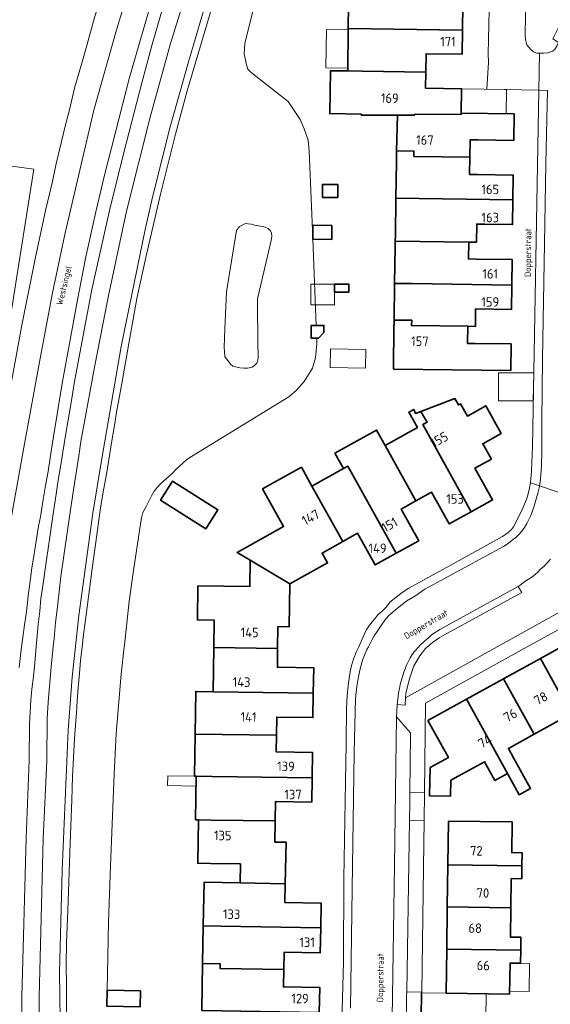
# Model space of a CAD drawing. Header units: metres. Extents: x 149984 to 156489, y 469398 to 478068.
# Tile 437 of 656: x 153673 to 153749, y 472949 to 473089. Entities that reach past the tile are written whole.
import ezdxf
from ezdxf.enums import TextEntityAlignment as Align

# ---------------------------------------------------------------- set-up
doc = ezdxf.new("R2010")
doc.units = ezdxf.units.M
doc.header["$LTSCALE"] = 0.75
for name, color, linetype, lineweight in [('B-WE-GR-BEPLANTING_CULTUUR_BOSPLANTSOEN-GV', 252, 'Continuous', 18), ('B-WE-GR-BEPLANTING_CULTUUR_HEESTERS-GV', 252, 'Continuous', 18), ('B-WE-OG-BEBOUWING-GV', 6, 'Continuous', 35), ('B-WE-OG-BEBOUWING-T18', 1, 'Continuous', 18), ('B-WE-OG-BEBOUWING_LUIFEL-GV', 6, 'Continuous', 18), ('B-WE-OG-BEBOUWING_OVERBOUWING-GV', 6, 'Continuous', 18), ('B-WE-OG-TERREIN_BEGROEID-GV', 252, 'Continuous', 18), ('B-WE-OG-TERREIN_ERF-GV', 252, 'Continuous', 18), ('B-WE-OG-TERREIN_OEVER-GV', 252, 'Continuous', 18), ('B-WE-OG-TOPOGRAFIE-T18', 7, 'Continuous', 18), ('B-WE-OG-WATER_MEER-GV', 252, 'Continuous', 18), ('B-WE-VH-GESLOTENVERHARDING_ASFALT-GV', 252, 'Continuous', 18), ('B-WE-VH-OPENVERHARDING_BETONSTRAATSTEEN-GV', 252, 'Continuous', 18), ('B-WE-VH-OPENVERHARDING_STRAATBAKSTEEN-GV', 252, 'Continuous', 18), ('B-WE-VH-OPENVERHARDING_TEGEL-GV', 252, 'Continuous', 18)]:
    doc.layers.add(name, color=color, linetype=linetype, lineweight=lineweight)
doc.styles.add('NLCS-ISO-M500-T18', font='NLCS-ISO.ttf', dxfattribs={"height": 0.9})
doc.styles.add('NLCS-ISO-M750-T18', font='NLCS-ISO.ttf', dxfattribs={"height": 1.35})

msp = doc.modelspace()

# ---------------------------------------------------------------- linework, layer by layer
at = {"layer": 'B-WE-GR-BEPLANTING_CULTUUR_BOSPLANTSOEN-GV', "flags": 128}
msp.add_lwpolyline([(153702.33, 473045.16), (153702.23, 473042.58), (153702.33, 473041.24), (153703.1, 473040.17), (153703.45, 473039.89), (153704.43, 473039.64), (153705, 473039.57), (153705.54, 473039.57), (153706.21, 473039.74), (153706.56, 473040), (153706.87, 473040.3), (153706.98, 473040.74), (153707.04, 473041.1), (153707.07, 473041.84), (153707, 473042.59), (153706.94, 473049.43), (153708.87, 473057.72), (153709.01, 473058.37), (153708.94, 473058.83), (153708.74, 473059.14), (153708.45, 473059.43), (153708.03, 473059.62), (153707.65, 473059.71), (153706.54, 473059.93), (153706.08, 473060.06), (153705.62, 473060.12), (153705.26, 473060.13), (153704.4, 473059.73), (153703.99, 473059.17), (153702.57, 473050.46)], close=True, dxfattribs=at)
at = {"layer": 'B-WE-GR-BEPLANTING_CULTUUR_HEESTERS-GV', "flags": 128}
msp.add_lwpolyline([(153745.09, 473096.18), (153744.98, 473086.78), (153745.04, 473086.12), (153745.2, 473085.56), (153745.74, 473084.89), (153746.14, 473084.56), (153746.61, 473084.37), (153747.017, 473084.347), (153747.62, 473084.35), (153748.2, 473084.39), (153748.87, 473084.65), (153749.21, 473084.98), (153749.48, 473085.46), (153749.698, 473085.894), (153748.865, 473086.382), (153749.638, 473087.92), (153750.468, 473089.25)], dxfattribs=at)
at = {"layer": 'B-WE-OG-BEBOUWING-GV', "flags": 128}
for points in [[(153731.023, 473093.656), (153721.975, 473093.78), (153721.986, 473094.506), (153719.941, 473094.536), (153719.845, 473087.886), (153736.047, 473087.649), (153736.1, 473091.292), (153730.992, 473091.367)], [(153721.799, 473081.802), (153730.849, 473081.669), (153730.887, 473084.268), (153735.996, 473084.193), (153736.047, 473087.649), (153719.845, 473087.886), (153719.756, 473081.832)], [(153730.849, 473081.669), (153721.799, 473081.802), (153719.756, 473081.832), (153717.299, 473081.868), (153717.209, 473075.775), (153721.709, 473075.709), (153721.707, 473075.538), (153726.809, 473075.551), (153729.24, 473075.557), (153729.24, 473075.657), (153735.871, 473075.684), (153735.873, 473075.844), (153735.923, 473079.303), (153730.815, 473079.378)], [(153735.873, 473075.844), (153735.871, 473075.684), (153729.24, 473075.657), (153729.24, 473075.557), (153726.809, 473075.551), (153726.69, 473070.471), (153729.17, 473070.438), (153729.16, 473069.673), (153737.102, 473069.565), (153737.136, 473072.035), (153738.236, 473072.02), (153743.344, 473071.951), (153743.396, 473075.74)], [(153729.17, 473070.438), (153726.69, 473070.471), (153726.669, 473068.871), (153726.599, 473063.738), (153743.229, 473063.515), (153743.277, 473067.041), (153738.169, 473067.111), (153737.069, 473067.126), (153737.102, 473069.565), (153729.16, 473069.673)], [(153716.175, 473063.847), (153718.35, 473063.847), (153718.35, 473065.703), (153716.175, 473065.703)], [(153726.599, 473063.738), (153726.527, 473058.391), (153726.517, 473057.662), (153736.939, 473057.52), (153738.039, 473057.505), (153738.073, 473060.061), (153739.243, 473060.045), (153743.182, 473059.991), (153743.229, 473063.515)], [(153714.797, 473058.048), (153714.795, 473057.904), (153714.803, 473057.904), (153717.503, 473057.867), (153717.53, 473059.863), (153714.822, 473059.9)], [(153726.517, 473057.662), (153726.506, 473056.841), (153726.426, 473051.633), (153728.915, 473051.6), (153743.065, 473051.408), (153743.114, 473055.022), (153738.006, 473055.091), (153736.906, 473055.106), (153736.939, 473057.52)], [(153717.892, 473051.544), (153717.892, 473050.371), (153719.92, 473050.371), (153719.92, 473051.544)], [(153726.356, 473046.434), (153728.845, 473046.4), (153728.835, 473045.645), (153736.795, 473045.536), (153737.895, 473045.521), (153737.913, 473048.004), (153743.018, 473047.934), (153743.065, 473051.408), (153728.915, 473051.6), (153726.426, 473051.633)], [(153715.295, 473045.654), (153714.584, 473045.654), (153714.584, 473043.863), (153715.367, 473043.863), (153715.593, 473043.863), (153716.393, 473044.663), (153716.393, 473045.654)], [(153728.845, 473046.4), (153726.356, 473046.434), (153726.346, 473045.674), (153726.295, 473045.674), (153726.263, 473039.464), (153742.901, 473039.254), (153742.952, 473043.034), (153737.862, 473043.103), (153736.762, 473043.118), (153736.795, 473045.536), (153728.835, 473045.645)], [(153735.773, 473034.532), (153735.484, 473034.372), (153734.99, 473035.264), (153730.164, 473033.448), (153730.529, 473032.79), (153731.023, 473031.898), (153730.427, 473031.567), (153737.293, 473019.185), (153740.343, 473020.876), (153737.822, 473025.377), (153740.162, 473026.662), (153738.944, 473028.845), (153741.564, 473030.307), (153739.368, 473034.245), (153736.748, 473032.784)], [(153731.023, 473031.898), (153730.529, 473032.79), (153730.164, 473033.448), (153729.397, 473033.164), (153729.129, 473033.717), (153728.451, 473033.341), (153729.668, 473031.146), (153725.065, 473028.594), (153729.432, 473020.714), (153731.671, 473021.955), (153734.17, 473017.453), (153737.293, 473019.185), (153730.427, 473031.567)], [(153719.778, 473025.663), (153726.645, 473013.28), (153729.849, 473015.057), (153727.352, 473019.561), (153729.432, 473020.714), (153725.065, 473028.594), (153723.85, 473030.787), (153719.303, 473028.269), (153717.947, 473027.518), (153719.164, 473025.323)], [(153711.541, 473008.94), (153716.894, 473011.908), (153716.119, 473013.307), (153719.09, 473014.975), (153714.677, 473022.835), (153713.198, 473025.502), (153707.681, 473022.443), (153710.663, 473017.065), (153704.046, 473013.397), (153705.916, 473012.285)], [(153726.645, 473013.28), (153719.778, 473025.663), (153719.164, 473025.323), (153714.677, 473022.835), (153719.09, 473014.975), (153721.159, 473016.137), (153723.658, 473011.624)], [(153693.172, 473020.846), (153699.628, 473016.764), (153701.321, 473019.441), (153694.866, 473023.524)], [(153705.916, 473012.285), (153705.868, 473008.543), (153698.503, 473008.653), (153698.43, 473003.799), (153700.822, 473003.763), (153700.764, 472999.87), (153709.808, 472999.743), (153709.852, 473002.853), (153711.451, 473002.831), (153711.541, 473008.94)], [(153752.202, 472989.155), (153753.813, 472990.047), (153753.086, 472991.359), (153756.717, 472993.37), (153752.356, 473001.241), (153750.115, 473000), (153747.116, 472998.338)], [(153714.878, 472993.395), (153714.929, 472997), (153709.771, 472997.073), (153709.808, 472999.743), (153700.764, 472999.87), (153700.671, 472993.598)], [(153746.227, 472987.561), (153749.849, 472989.567), (153750.576, 472988.254), (153752.202, 472989.155), (153747.116, 472998.338), (153741.867, 472995.431)], [(153736.619, 472992.524), (153741.704, 472983.34), (153742.455, 472981.984), (153744.123, 472978.971), (153745.718, 472979.854), (153743.299, 472984.223), (153742.572, 472985.536), (153746.227, 472987.561), (153741.867, 472995.431)], [(153709.643, 472987.423), (153709.68, 472989.995), (153714.828, 472989.921), (153714.878, 472993.395), (153700.671, 472993.598), (153698.173, 472993.636), (153698.083, 472987.592)], [(153741.704, 472983.34), (153736.619, 472992.524), (153731.161, 472989.5), (153734.066, 472984.253), (153731.471, 472982.815), (153731.358, 472978.827), (153734.336, 472978.742), (153734.401, 472981.011), (153735.52, 472981.631), (153739.18, 472983.657), (153740.657, 472980.989), (153742.455, 472981.984)], [(153698.083, 472987.592), (153697.994, 472981.606), (153698.244, 472981.602), (153700.493, 472981.569), (153714.702, 472981.358), (153714.756, 472984.97), (153709.608, 472985.046), (153709.643, 472987.423)], [(153700.493, 472981.569), (153698.244, 472981.602), (153698.131, 472975.411), (153698.581, 472975.403), (153700.381, 472975.37), (153709.459, 472975.236), (153709.5, 472977.988), (153714.651, 472977.911), (153714.702, 472981.358)], [(153709.459, 472975.236), (153700.381, 472975.37), (153698.581, 472975.403), (153698.469, 472969.224), (153700.269, 472969.195), (153704.518, 472969.126), (153704.474, 472966.437), (153710.89, 472966.302), (153711.014, 472972.205), (153709.415, 472972.228)], [(153744.504, 472968.866), (153744.531, 472970.713), (153743.042, 472970.734), (153743.095, 472975.096), (153734.086, 472975.228), (153733.994, 472969.019)], [(153733.905, 472963.02), (153742.929, 472962.891), (153742.988, 472967.035), (153744.477, 472967.014), (153744.504, 472968.866), (153733.994, 472969.019)], [(153715.926, 472960.04), (153715.983, 472963.557), (153710.834, 472963.642), (153710.89, 472966.302), (153704.474, 472966.437), (153699.356, 472966.521), (153699.253, 472960.311), (153701.763, 472960.269)], [(153742.929, 472962.891), (153733.905, 472963.02), (153733.816, 472957.021), (153744.332, 472956.87), (153744.358, 472958.715), (153742.869, 472958.736)], [(153701.664, 472954.257), (153710.679, 472954.109), (153710.72, 472956.582), (153715.869, 472956.498), (153715.926, 472960.04), (153701.763, 472960.269), (153699.253, 472960.311), (153699.164, 472954.962), (153701.674, 472954.92)], [(153744.332, 472956.87), (153733.816, 472957.021), (153733.723, 472950.772), (153742.752, 472950.639), (153742.816, 472955.037), (153744.305, 472955.016)], [(153710.679, 472954.109), (153701.664, 472954.257), (153701.674, 472954.92), (153699.164, 472954.962), (153699.054, 472948.31), (153715.73, 472948.034), (153715.787, 472951.568), (153710.639, 472951.652)], [(153685.605, 472951.175), (153685.559, 472948.899), (153690.288, 472948.804), (153690.334, 472951.08)]]:
    msp.add_lwpolyline(points, close=True, dxfattribs=at)
at = {"layer": 'B-WE-OG-BEBOUWING_LUIFEL-GV', "flags": 128}
for points in [[(153719.762, 473082.221), (153719.842, 473087.654), (153716.738, 473087.699), (153716.658, 473082.267)], [(153735.923, 473079.303), (153735.873, 473075.844), (153742.271, 473075.756), (153742.319, 473079.215)], [(153717.892, 473051.544), (153714.528, 473051.544), (153714.528, 473048.584), (153717.892, 473048.584)], [(153698.218, 472980.2), (153698.244, 472981.602), (153697.994, 472981.606), (153694.207, 472981.667), (153694.185, 472980.265)], [(153744.305, 472955.016), (153742.816, 472955.037), (153742.758, 472951.045), (153745.511, 472951.005), (153745.569, 472954.998)], [(153733.723, 472950.772), (153730.202, 472950.821), (153730.153, 472947.327), (153730.912, 472947.316), (153733.901, 472947.274), (153739.354, 472947.194), (153739.405, 472950.688)]]:
    msp.add_lwpolyline(points, close=True, dxfattribs=at)
at = {"layer": 'B-WE-OG-BEBOUWING_OVERBOUWING-GV', "flags": 128}
for points in [[(153717.277, 473039.67), (153722.301, 473039.592), (153722.342, 473042.246), (153717.318, 473042.324)], [(153741.175, 473038.913), (153741.175, 473034.956), (153746.101, 473034.956), (153746.174, 473038.913)]]:
    msp.add_lwpolyline(points, close=True, dxfattribs=at)
at = {"layer": 'B-WE-OG-TERREIN_BEGROEID-GV', "flags": 128}
for points in [[(153698.17, 473097.21), (153694.59, 473085.75), (153691.73, 473075.28), (153688.35, 473061.89), (153685.75, 473049.67), (153683.84, 473039.97), (153681.89, 473029.16), (153681.56, 473027.14), (153680.84, 473022.32), (153680.34, 473019.12), (153679.04, 473009.97), (153678.77, 473007.78), (153678.51, 473005.27), (153678.29, 473003.42), (153678.08, 473001.15), (153677.95, 473000), (153677.84, 472999.1), (153677.65, 472997.13), (153677.25, 472992.13), (153677.08, 472989.78), (153677.024, 472983.782), (153676.534, 472972.7), (153675.973, 472950.212), (153675.996, 472928.01)], [(153685.464, 472874.027), (153686.808, 472873.867), (153686.814, 472875.823), (153686.412, 472883.145), (153685.198, 472885.855), (153684.712, 472889.397), (153682.129, 472910.784), (153679.504, 472933.936), (153678.981, 472943.638), (153678.815, 472953.69), (153679.222, 472968.254), (153680.066, 472988.153), (153680.622, 472995.659), (153681.602, 473004.444), (153683.569, 473019), (153684.816, 473026.466), (153687.588, 473042.686), (153690.987, 473059.279), (153692.05, 473063.908), (153694.56, 473073.891), (153697.156, 473083.146), (153699.777, 473092.049)], [(153691.64, 473090.7), (153688.78, 473080.9), (153685.21, 473067.02), (153683.99, 473061.81), (153682.57, 473055.39), (153681.41, 473049.32), (153680.25, 473043.08), (153679.28, 473037.7), (153678.64, 473033.97), (153678.37, 473032.14), (153678.08, 473030.49), (153677.5, 473026.86), (153677.23, 473024.92), (153676.85, 473022.89), (153676.51, 473020.9), (153676.13, 473018.45), (153675.87, 473017.12), (153675.4, 473014.09), (153675.13, 473012.58), (153674.93, 473011.22), (153674.6, 473008.62), (153674.4, 473007.29), (153674.3, 473006.25), (153674.09, 473004.64), (153673.85, 473003.13), (153673.63, 473001.31), (153673.45, 473000), (153673.26, 472998.32), (153673.1, 472997.07)], [(153673.493, 472928.004), (153673.467, 472950.255), (153674.124, 472972.799), (153674.514, 472983.875), (153674.57, 472989.05), (153674.76, 472992.39), (153674.9, 472993.95), (153675.08, 472995.38), (153675.27, 472997.21), (153675.52, 473000), (153675.81, 473003.14), (153676.04, 473005.04), (153676.21, 473006.86), (153676.44, 473008.34), (153676.99, 473012.33), (153677.48, 473015.58), (153677.74, 473017.6), (153678.37, 473021.66), (153678.66, 473023.65), (153678.98, 473025.56), (153679.68, 473030), (153680.05, 473032.24), (153680.39, 473034.12), (153680.71, 473036.17), (153680.97, 473037.7), (153683.42, 473050.76), (153685.92, 473061.99), (153688, 473070.44), (153690.46, 473079.96), (153691.96, 473085.44), (153693.54, 473091.01)], [(153669.97, 473026.77), (153673.44, 473045.48), (153675.37, 473055.14), (153676.83, 473061.99), (153677.84, 473066.1), (153678.32, 473068.46), (153679.62, 473073.98), (153680.27, 473076.32), (153681.01, 473079.57), (153681.99, 473082.92), (153682.71, 473085.45), (153683.82, 473089.45)], [(153748.56, 473012.46), (153748.19, 473012.02), (153747.67, 473011.44), (153747.14, 473011), (153746.75, 473010.58), (153746.37, 473010.26), (153745.97, 473009.95), (153744.93, 473009.26), (153744.24, 473008.75), (153743.946, 473008.568), (153744.486, 473007.697), (153733.431, 473001.637), (153732.765, 473001.276), (153731.82, 473000.609), (153730.793, 472999.747), (153730.015, 472998.719), (153729.154, 472997.301), (153728.515, 472995.438), (153728.018, 472993.392), (153727.975, 472992.752), (153740.999, 472999.999), (153741.001, 473000), (153756.64, 473008.7)]]:
    msp.add_lwpolyline(points, dxfattribs=at)
for points in [[(153664.738, 473069.307), (153675.215, 473067.884), (153671.475, 473044.23), (153661.034, 473045.881)], [(153664.738, 473069.307), (153661.034, 473045.881), (153671.475, 473044.23), (153675.215, 473067.884)]]:
    msp.add_lwpolyline(points, close=True, dxfattribs=at)
at = {"layer": 'B-WE-OG-TERREIN_ERF-GV', "flags": 128}
for points in [[(153736.1, 473091.292), (153736.047, 473087.649), (153735.996, 473084.193), (153730.887, 473084.268), (153730.849, 473081.669), (153730.815, 473079.378), (153735.923, 473079.303), (153735.873, 473075.844), (153743.396, 473075.74), (153743.344, 473071.951), (153738.236, 473072.02), (153737.136, 473072.035), (153737.102, 473069.565), (153737.069, 473067.126), (153738.169, 473067.111), (153743.277, 473067.041), (153743.229, 473063.515), (153743.182, 473059.991), (153739.243, 473060.045), (153738.073, 473060.061), (153738.039, 473057.505), (153736.939, 473057.52), (153736.906, 473055.106), (153738.006, 473055.091), (153743.114, 473055.022), (153743.065, 473051.408), (153743.018, 473047.934), (153737.913, 473048.004), (153737.895, 473045.521), (153736.795, 473045.536), (153736.762, 473043.118), (153737.862, 473043.103), (153742.952, 473043.034), (153742.901, 473039.254), (153726.263, 473039.464), (153726.295, 473045.674), (153726.346, 473045.674), (153726.356, 473046.434), (153726.426, 473051.633), (153726.506, 473056.841), (153726.517, 473057.662), (153726.527, 473058.391), (153726.599, 473063.738), (153726.669, 473068.871), (153726.69, 473070.471), (153726.809, 473075.551), (153721.707, 473075.538), (153721.709, 473075.709), (153717.209, 473075.775), (153717.299, 473081.868), (153719.756, 473081.832), (153719.845, 473087.886), (153719.941, 473094.536)], [(153718.84, 472943.1), (153719.17, 472955.28), (153719.19, 472967.04), (153719.56, 472986.27), (153719.57, 472991.22), (153719.68, 472993.08), (153719.8, 472993.99), (153719.85, 472994.86), (153720.12, 472996.43), (153720.32, 472997.31), (153720.61, 472998.37), (153720.98, 472999.23), (153721.34, 473000), (153721.94, 473001.39), (153722.43, 473002.43), (153723.01, 473003.25), (153723.55, 473003.9), (153724.08, 473004.57), (153724.66, 473005.07), (153725.24, 473005.61), (153725.76, 473006.32), (153727.48, 473007.72), (153728.44, 473008.3), (153734.72, 473011.79), (153741.76, 473015.65), (153742.54, 473016.21), (153743, 473016.64), (153743.31, 473017.02), (153744.47, 473019.34), (153745.14, 473020.93), (153745.4, 473021.72), (153745.56, 473022.54), (153745.73, 473023.28), (153745.85, 473024.98), (153745.98, 473028.42), (153746.919, 473079.079), (153739.53, 473079.23), (153739.74, 473083.08), (153739.72, 473084.25), (153739.89, 473092.63)], [(153706.57, 473091.4), (153705.14, 473085.76), (153705.08, 473084.2), (153705.23, 473083.4), (153705.35, 473082.87), (153705.59, 473082.1), (153706.06, 473081.59), (153711.31, 473077.48), (153713.03, 473074.93), (153713.56, 473073.59), (153714.14, 473071.99), (153714.3, 473070.41), (153714.797, 473058.048), (153714.822, 473059.9), (153717.53, 473059.863), (153717.503, 473057.867), (153714.803, 473057.904), (153715.295, 473045.654), (153716.393, 473045.654), (153716.393, 473044.663), (153715.593, 473043.863), (153715.367, 473043.863), (153715.4, 473043.05), (153715.21, 473041.07), (153714.76, 473039.57), (153713.6, 473037.71), (153712.49, 473036.48), (153711.409, 473035.499), (153697.34, 473026.87), (153696.87, 473026.55), (153695.36, 473025.18), (153694.88, 473024.67), (153693.14, 473023.11), (153692.75, 473022.67), (153692.3, 473022.11), (153691.88, 473021.46), (153691.09, 473019.85), (153690.85, 473019.43), (153690.69, 473019.06), (153690.49, 473018.33), (153690.19, 473016.54), (153689.29, 473010.5), (153688.73, 473006.48), (153688.046, 473000.241), (153688.019, 473000), (153687.58, 472996.1), (153686.9, 472987.66), (153686.62, 472981.91), (153686.1, 472968.87), (153685.8, 472960.86), (153685.605, 472951.175), (153690.334, 472951.08), (153690.288, 472948.804)], [(153699.054, 472948.31), (153699.164, 472954.962), (153699.253, 472960.311), (153699.356, 472966.521), (153704.474, 472966.437), (153704.518, 472969.126), (153700.269, 472969.195), (153698.469, 472969.224), (153698.581, 472975.403), (153698.131, 472975.411), (153698.244, 472981.602), (153697.994, 472981.606), (153698.083, 472987.592), (153698.173, 472993.636), (153700.671, 472993.598), (153700.764, 472999.87), (153700.822, 473003.763), (153698.43, 473003.799), (153698.503, 473008.653), (153705.868, 473008.543), (153705.916, 473012.285), (153704.046, 473013.397), (153710.663, 473017.065), (153707.681, 473022.443), (153713.198, 473025.502), (153714.677, 473022.835), (153719.164, 473025.323), (153717.947, 473027.518), (153719.303, 473028.269), (153723.85, 473030.787), (153725.065, 473028.594), (153729.668, 473031.146), (153728.451, 473033.341), (153729.129, 473033.717), (153729.397, 473033.164), (153730.164, 473033.448), (153734.99, 473035.264), (153735.484, 473034.372), (153735.773, 473034.532), (153736.748, 473032.784), (153739.368, 473034.245), (153741.564, 473030.307), (153738.944, 473028.845), (153740.162, 473026.662), (153737.822, 473025.377), (153740.343, 473020.876), (153737.293, 473019.185), (153734.17, 473017.453), (153731.671, 473021.955), (153729.432, 473020.714), (153727.352, 473019.561), (153729.849, 473015.057), (153726.645, 473013.28), (153723.658, 473011.624), (153721.159, 473016.137), (153719.09, 473014.975), (153716.119, 473013.307), (153716.894, 473011.908), (153711.541, 473008.94), (153711.451, 473002.831), (153709.852, 473002.853), (153709.808, 472999.743), (153709.771, 472997.073), (153714.929, 472997), (153714.878, 472993.395), (153714.828, 472989.921), (153709.68, 472989.995), (153709.643, 472987.423), (153709.608, 472985.046), (153714.756, 472984.97), (153714.702, 472981.358), (153714.651, 472977.911), (153709.5, 472977.988), (153709.459, 472975.236), (153709.415, 472972.228), (153711.014, 472972.205), (153710.89, 472966.302), (153710.834, 472963.642), (153715.983, 472963.557), (153715.926, 472960.04), (153715.869, 472956.498), (153710.72, 472956.582), (153710.679, 472954.109), (153710.639, 472951.652), (153715.787, 472951.568), (153715.73, 472948.034)], [(153756.64, 473006.226), (153745.23, 473000), (153730.79, 472991.99), (153730.648, 472979.255), (153730.605, 472975.32), (153730.53, 472968.62), (153730.279, 472950.908), (153730.23, 472947.42)], [(153749.849, 472989.567), (153746.227, 472987.561), (153742.572, 472985.536), (153743.299, 472984.223), (153745.718, 472979.854), (153744.123, 472978.971), (153742.455, 472981.984), (153740.657, 472980.989), (153739.18, 472983.657), (153735.52, 472981.631), (153734.401, 472981.011), (153734.336, 472978.742), (153731.358, 472978.827), (153731.471, 472982.815), (153734.066, 472984.253), (153731.161, 472989.5), (153736.619, 472992.524), (153741.867, 472995.431), (153747.116, 472998.338), (153750.115, 473000)]]:
    msp.add_lwpolyline(points, dxfattribs=at)
for points in [[(153716.175, 473063.847), (153716.175, 473065.703), (153718.35, 473065.703), (153718.35, 473063.847)], [(153717.892, 473051.544), (153719.92, 473051.544), (153719.92, 473050.371), (153717.892, 473050.371)], [(153693.172, 473020.846), (153694.866, 473023.524), (153701.321, 473019.441), (153699.628, 473016.764)], [(153733.905, 472963.02), (153733.994, 472969.019), (153734.086, 472975.228), (153743.095, 472975.096), (153743.042, 472970.734), (153744.531, 472970.713), (153744.504, 472968.866), (153744.477, 472967.014), (153742.988, 472967.035), (153742.929, 472962.891), (153742.869, 472958.736), (153744.358, 472958.715), (153744.332, 472956.87), (153744.305, 472955.016), (153742.816, 472955.037), (153742.752, 472950.639), (153733.723, 472950.772), (153733.816, 472957.021)]]:
    msp.add_lwpolyline(points, close=True, dxfattribs=at)
at = {"layer": 'B-WE-OG-TERREIN_OEVER-GV', "flags": 128}
for points in [[(153679.85, 472946.29), (153679.84, 472951.69), (153679.8, 472954.89), (153679.85, 472957.95), (153680.03, 472962.46), (153680.35, 472972.1), (153680.58, 472978.17), (153680.68, 472981.56), (153680.9, 472986.06), (153681.03, 472987.61), (153681.24, 472990.58), (153681.33, 472992.32), (153681.48, 472994.19), (153681.68, 472996.19), (153681.82, 472998.04), (153682.065, 472999.969), (153682.068, 473000), (153682.25, 473001.76), (153682.49, 473003.44), (153682.75, 473005.64), (153683.47, 473011.11), (153684.02, 473014.87), (153684.68, 473019.75), (153685.1, 473022.26), (153685.57, 473024.77), (153686.25, 473029.26), (153686.65, 473031.42), (153687, 473033.64), (153687.34, 473035.63), (153687.74, 473037.7), (153688.67, 473043.08), (153689.84, 473049.51), (153691.2, 473055.74), (153693.17, 473064.32), (153695.32, 473072.87), (153696.98, 473079.01), (153702.17, 473096.64)], [(153699.777, 473092.049), (153697.156, 473083.146), (153694.56, 473073.891), (153692.05, 473063.908), (153690.987, 473059.279), (153687.588, 473042.686), (153684.816, 473026.466), (153683.569, 473019), (153681.602, 473004.444), (153680.622, 472995.659), (153680.066, 472988.153), (153679.222, 472968.254), (153678.815, 472953.69), (153678.981, 472943.638)]]:
    msp.add_lwpolyline(points, dxfattribs=at)
at = {"layer": 'B-WE-OG-WATER_MEER-GV', "flags": 128}
for points in [[(153702.17, 473096.64), (153696.98, 473079.01), (153695.32, 473072.87), (153693.17, 473064.32), (153691.2, 473055.74), (153689.84, 473049.51), (153688.67, 473043.08), (153687.74, 473037.7), (153687.34, 473035.63), (153687, 473033.64), (153686.65, 473031.42), (153686.25, 473029.26), (153685.57, 473024.77), (153685.1, 473022.26), (153684.68, 473019.75), (153684.02, 473014.87), (153683.47, 473011.11), (153682.75, 473005.64), (153682.49, 473003.44), (153682.25, 473001.76), (153682.068, 473000), (153682.065, 472999.969), (153681.82, 472998.04), (153681.68, 472996.19), (153681.48, 472994.19), (153681.33, 472992.32), (153681.24, 472990.58), (153681.03, 472987.61), (153680.9, 472986.06), (153680.68, 472981.56), (153680.58, 472978.17), (153680.35, 472972.1), (153680.03, 472962.46), (153679.85, 472957.95), (153679.8, 472954.89), (153679.84, 472951.69), (153679.85, 472946.29)], [(153685.559, 472948.899), (153685.605, 472951.175), (153685.8, 472960.86), (153686.1, 472968.87), (153686.62, 472981.91), (153686.9, 472987.66), (153687.58, 472996.1), (153688.019, 473000), (153688.046, 473000.241), (153688.73, 473006.48), (153689.29, 473010.5), (153690.19, 473016.54), (153690.49, 473018.33), (153690.69, 473019.06), (153690.85, 473019.43), (153691.09, 473019.85), (153691.88, 473021.46), (153692.3, 473022.11), (153692.75, 473022.67), (153693.14, 473023.11), (153694.88, 473024.67), (153695.36, 473025.18), (153696.87, 473026.55), (153697.34, 473026.87), (153711.409, 473035.499), (153712.49, 473036.48), (153713.6, 473037.71), (153714.76, 473039.57), (153715.21, 473041.07), (153715.4, 473043.05), (153715.367, 473043.863), (153714.584, 473043.863), (153714.584, 473045.654), (153715.295, 473045.654), (153714.803, 473057.904), (153714.795, 473057.904), (153714.797, 473058.048), (153714.3, 473070.41), (153714.14, 473071.99), (153713.56, 473073.59), (153713.03, 473074.93), (153711.31, 473077.48), (153706.06, 473081.59), (153705.59, 473082.1), (153705.35, 473082.87), (153705.23, 473083.4), (153705.08, 473084.2), (153705.14, 473085.76), (153706.57, 473091.4)]]:
    msp.add_lwpolyline(points, dxfattribs=at)
msp.add_lwpolyline([(153703.99, 473059.17), (153704.4, 473059.73), (153705.26, 473060.13), (153705.62, 473060.12), (153706.08, 473060.06), (153706.54, 473059.93), (153707.65, 473059.71), (153708.03, 473059.62), (153708.45, 473059.43), (153708.74, 473059.14), (153708.94, 473058.83), (153709.01, 473058.37), (153708.87, 473057.72), (153706.94, 473049.43), (153707, 473042.59), (153707.07, 473041.84), (153707.04, 473041.1), (153706.98, 473040.74), (153706.87, 473040.3), (153706.56, 473040), (153706.21, 473039.74), (153705.54, 473039.57), (153705, 473039.57), (153704.43, 473039.64), (153703.45, 473039.89), (153703.1, 473040.17), (153702.33, 473041.24), (153702.23, 473042.58), (153702.33, 473045.16), (153702.57, 473050.46)], close=True, dxfattribs=at)
at = {"layer": 'B-WE-VH-GESLOTENVERHARDING_ASFALT-GV', "flags": 128}
for points in [[(153691.049, 473101.063), (153687.852, 473101.906), (153687.56, 473100.95), (153686.29, 473097.22), (153683.82, 473089.45), (153682.71, 473085.45), (153681.99, 473082.92), (153681.01, 473079.57), (153680.27, 473076.32), (153679.62, 473073.98), (153678.32, 473068.46), (153677.84, 473066.1), (153676.83, 473061.99), (153675.37, 473055.14), (153673.44, 473045.48), (153669.97, 473026.77), (153665.54, 473000), (153663.057, 472983.706), (153659.861, 472964.186), (153655.53, 472937.175)], [(153662.992, 472960.501), (153665.986, 472981.381), (153667.906, 472993.461), (153672.046, 473018.792), (153673.867, 473028.814), (153676.109, 473040.972), (153677.852, 473050.304), (153679.6, 473058.602), (153683.713, 473076.277), (153686.924, 473087.662), (153688.722, 473093.598), (153691.049, 473101.063)], [(153675.996, 472928.01), (153675.973, 472950.212), (153676.534, 472972.7), (153677.024, 472983.782), (153677.08, 472989.78), (153677.25, 472992.13), (153677.65, 472997.13), (153677.84, 472999.1), (153677.95, 473000), (153678.08, 473001.15), (153678.29, 473003.42), (153678.51, 473005.27), (153678.77, 473007.78), (153679.04, 473009.97), (153680.34, 473019.12), (153680.84, 473022.32), (153681.56, 473027.14), (153681.89, 473029.16), (153683.84, 473039.97), (153685.75, 473049.67), (153688.35, 473061.89), (153691.73, 473075.28), (153694.59, 473085.75), (153698.17, 473097.21)], [(153688.722, 473093.598), (153686.924, 473087.662), (153683.713, 473076.277), (153679.6, 473058.602), (153677.852, 473050.304), (153676.109, 473040.972), (153673.867, 473028.814), (153672.046, 473018.792)], [(153673.1, 472997.07), (153673.26, 472998.32), (153673.45, 473000), (153673.63, 473001.31), (153673.85, 473003.13), (153674.09, 473004.64), (153674.3, 473006.25), (153674.4, 473007.29), (153674.6, 473008.62), (153674.93, 473011.22), (153675.13, 473012.58), (153675.4, 473014.09), (153675.87, 473017.12), (153676.13, 473018.45), (153676.51, 473020.9), (153676.85, 473022.89), (153677.23, 473024.92), (153677.5, 473026.86), (153678.08, 473030.49), (153678.37, 473032.14), (153678.64, 473033.97), (153679.28, 473037.7), (153680.25, 473043.08), (153681.41, 473049.32), (153682.57, 473055.39), (153683.99, 473061.81), (153685.21, 473067.02), (153688.78, 473080.9), (153691.64, 473090.7)], [(153693.54, 473091.01), (153691.96, 473085.44), (153690.46, 473079.96), (153688, 473070.44), (153685.92, 473061.99), (153683.42, 473050.76), (153680.97, 473037.7), (153680.71, 473036.17), (153680.39, 473034.12), (153680.05, 473032.24), (153679.68, 473030), (153678.98, 473025.56), (153678.66, 473023.65), (153678.37, 473021.66), (153677.74, 473017.6), (153677.48, 473015.58), (153676.99, 473012.33), (153676.44, 473008.34), (153676.21, 473006.86), (153676.04, 473005.04), (153675.81, 473003.14), (153675.52, 473000), (153675.27, 472997.21), (153675.08, 472995.38), (153674.9, 472993.95), (153674.76, 472992.39), (153674.57, 472989.05), (153674.514, 472983.875), (153674.124, 472972.799), (153673.467, 472950.255), (153673.493, 472928.004)]]:
    msp.add_lwpolyline(points, dxfattribs=at)
at = {"layer": 'B-WE-VH-OPENVERHARDING_BETONSTRAATSTEEN-GV', "flags": 128}
for points in [[(153748.87, 473084.65), (153748.2, 473084.39), (153747.62, 473084.35), (153747.017, 473084.347), (153746.919, 473079.079), (153748.142, 473079.054), (153747.87, 473068.74), (153747.72, 473057.32), (153747.44, 473040.9), (153747.31, 473032.07), (153747.31, 473027.74), (153747.28, 473025.64), (153747.2, 473024.42), (153747.1, 473023.41), (153747.011, 473022.87), (153755.47, 473019.98)], [(153720.16, 472948.64), (153720.38, 472965.6), (153720.69, 472984.96), (153720.86, 472992.62), (153720.94, 472993.48), (153721.08, 472994.35), (153721.18, 472995.18), (153721.32, 472995.98), (153721.46, 472996.65), (153721.86, 472998.09), (153722.5, 472999.6), (153722.715, 473000), (153723.21, 473000.92), (153723.53, 473001.57), (153723.94, 473002.16), (153724.61, 473003.18), (153725.05, 473003.78), (153725.55, 473004.41), (153726.82, 473005.49), (153727.48, 473006.01), (153728.17, 473006.5), (153729.31, 473007.18), (153730.72, 473008.16), (153741.88, 473014.25), (153742.53, 473014.68), (153743.12, 473015.16), (153743.63, 473015.54), (153744.06, 473015.95), (153744.48, 473016.44), (153744.87, 473016.94), (153745.2, 473017.53), (153745.77, 473018.63), (153746.18, 473019.83), (153746.78, 473021.8), (153746.96, 473022.56), (153747.011, 473022.87), (153745.73, 473023.28), (153745.56, 473022.54), (153745.4, 473021.72), (153745.14, 473020.93), (153744.47, 473019.34), (153743.31, 473017.02), (153743, 473016.64), (153742.54, 473016.21), (153741.76, 473015.65), (153734.72, 473011.79), (153728.44, 473008.3), (153727.48, 473007.72), (153725.76, 473006.32), (153725.24, 473005.61), (153724.66, 473005.07), (153724.08, 473004.57), (153723.55, 473003.9), (153723.01, 473003.25), (153722.43, 473002.43), (153721.94, 473001.39), (153721.34, 473000), (153720.98, 472999.23), (153720.61, 472998.37), (153720.32, 472997.31), (153720.12, 472996.43), (153719.85, 472994.86), (153719.8, 472993.99), (153719.68, 472993.08), (153719.57, 472991.22), (153719.56, 472986.27), (153719.19, 472967.04), (153719.17, 472955.28), (153718.84, 472943.1)], [(153755.47, 473019.98), (153747.011, 473022.87), (153746.96, 473022.56), (153746.78, 473021.8), (153746.18, 473019.83), (153745.77, 473018.63), (153745.2, 473017.53), (153744.87, 473016.94), (153744.48, 473016.44), (153744.06, 473015.95), (153743.63, 473015.54), (153743.12, 473015.16), (153742.53, 473014.68), (153741.88, 473014.25), (153730.72, 473008.16), (153729.31, 473007.18), (153728.17, 473006.5), (153727.48, 473006.01), (153726.82, 473005.49), (153725.55, 473004.41), (153725.05, 473003.78), (153724.61, 473003.18), (153723.94, 473002.16), (153723.53, 473001.57), (153723.21, 473000.92), (153722.715, 473000), (153722.5, 472999.6), (153721.86, 472998.09), (153721.46, 472996.65), (153721.32, 472995.98), (153721.18, 472995.18), (153721.08, 472994.35), (153720.94, 472993.48), (153720.86, 472992.62), (153720.69, 472984.96), (153720.38, 472965.6), (153720.16, 472948.64)], [(153726.01, 472944.16), (153726.42, 472968.91), (153726.681, 472990.039), (153726.8, 472991.788), (153726.822, 472992.11), (153726.97, 472993.4), (153727.11, 472994.06), (153727.21, 472994.64), (153727.74, 472996.39), (153728.15, 472997.47), (153728.65, 472998.43), (153728.92, 472998.9), (153729.23, 472999.32), (153729.85, 473000), (153729.94, 473000.11), (153730.71, 473000.82), (153731.21, 473001.24), (153731.68, 473001.67), (153732.84, 473002.44), (153743.37, 473008.21), (153743.946, 473008.568), (153744.24, 473008.75), (153744.93, 473009.26), (153745.97, 473009.95), (153746.37, 473010.26), (153746.75, 473010.58), (153747.14, 473011), (153747.67, 473011.44), (153748.19, 473012.02), (153748.56, 473012.46)]]:
    msp.add_lwpolyline(points, dxfattribs=at)
for points in [[(153745.73, 473023.28), (153747.011, 473022.87), (153747.1, 473023.41), (153747.2, 473024.42), (153747.28, 473025.64), (153747.31, 473027.74), (153747.31, 473032.07), (153747.44, 473040.9), (153747.72, 473057.32), (153747.87, 473068.74), (153748.142, 473079.054), (153746.919, 473079.079), (153745.98, 473028.42), (153745.85, 473024.98)], [(153726.681, 472990.039), (153726.42, 472968.91), (153726.01, 472944.16), (153725.9, 472939.03), (153726.06, 472939.37), (153727.97, 472941.3), (153728.05, 472941.54), (153728.094, 472946.434), (153728.13, 472950.41), (153728.138, 472950.939), (153728.521, 472975.353), (153728.56, 472977.83), (153728.579, 472979.283), (153728.69, 472987.52), (153728.68, 472987.74)], [(153730.648, 472979.255), (153728.579, 472979.283), (153728.56, 472977.83), (153728.521, 472975.353), (153730.605, 472975.32)], [(153728.138, 472950.939), (153728.13, 472950.41), (153728.094, 472946.434), (153730.211, 472946.394), (153730.23, 472947.42), (153730.279, 472950.908)]]:
    msp.add_lwpolyline(points, close=True, dxfattribs=at)
at = {"layer": 'B-WE-VH-OPENVERHARDING_STRAATBAKSTEEN-GV', "flags": 128}
msp.add_lwpolyline([(153739.89, 473092.63), (153739.72, 473084.25), (153739.74, 473083.08), (153739.53, 473079.23), (153746.919, 473079.079), (153747.017, 473084.347), (153746.61, 473084.37), (153746.14, 473084.56), (153745.74, 473084.89), (153745.2, 473085.56), (153745.04, 473086.12), (153744.98, 473086.78), (153745.09, 473096.18)], dxfattribs=at)
at = {"layer": 'B-WE-VH-OPENVERHARDING_TEGEL-GV', "flags": 128}
for points in [[(153756.64, 473006.226), (153756.64, 473008.7), (153741.001, 473000), (153740.999, 472999.999), (153727.975, 472992.752), (153727.904, 472991.713), (153726.8, 472991.788), (153726.681, 472990.039), (153728.68, 472987.74), (153728.69, 472987.52), (153728.579, 472979.283), (153730.648, 472979.255), (153730.79, 472991.99), (153745.23, 473000)], [(153729.85, 473000), (153729.23, 472999.32), (153728.92, 472998.9), (153728.65, 472998.43), (153728.15, 472997.47), (153727.74, 472996.39), (153727.21, 472994.64), (153727.11, 472994.06), (153726.97, 472993.4), (153726.822, 472992.11), (153726.8, 472991.788), (153727.904, 472991.713), (153727.975, 472992.752), (153728.018, 472993.392), (153728.515, 472995.438), (153729.154, 472997.301), (153730.015, 472998.719), (153730.793, 472999.747), (153731.82, 473000.609), (153732.765, 473001.276), (153733.431, 473001.637), (153744.486, 473007.697), (153743.946, 473008.568), (153743.37, 473008.21), (153732.84, 473002.44), (153731.68, 473001.67), (153731.21, 473001.24), (153730.71, 473000.82), (153729.94, 473000.11)], [(153730.605, 472975.32), (153728.521, 472975.353), (153728.138, 472950.939), (153730.279, 472950.908), (153730.53, 472968.62)]]:
    msp.add_lwpolyline(points, close=True, dxfattribs=at)

# ---------------------------------------------------------------- texts
at = {"layer": 'B-WE-OG-BEBOUWING-T18', "style": 'NLCS-ISO-M750-T18'}
for s, p in [('171', (153734, 473086)), ('165', (153740, 473065)), ('163', (153740, 473061)), ('161', (153740, 473053)), ('159', (153740, 473049)), ('153', (153735, 473021)), ('149', (153724, 473014)), ('139', (153711, 472983)), ('137', (153712, 472979)), ('131', (153714, 472958)), ('129', (153713, 472950))]:
    msp.add_text(s, height=1.35, dxfattribs=at).set_placement(p, align=Align.MIDDLE)
for s, rotation, p in [('169', 359.2, (153725.743, 473077.96)), ('167', 358.7, (153730.727, 473072.006)), ('157', 359.3, (153730.018, 473043.417)), ('155', 29, (153732.751, 473029.448)), ('147', 29, (153714.503, 473018.388)), ('151', 29, (153725.706, 473017.333)), ('145', 359.2, (153705.84, 473002.031)), ('143', 359.2, (153704.692, 472994.975)), ('78', 28.9, (153747.186, 472992.665)), ('76', 29, (153742.853, 472990.265)), ('141', 359.2, (153705.68, 472990.019)), ('74', 28.9, (153739.248, 472986.552)), ('135', 359.1, (153702.019, 472973.167)), ('72', 359.2, (153738.024, 472971)), ('70', 359.2, (153738.959, 472965.001)), ('133', 359.1, (153703.281, 472961.979)), ('68', 359.2, (153737.861, 472960.002)), ('66', 359.2, (153739.01, 472954.695))]:
    msp.add_text(s, height=1.35, rotation=rotation, dxfattribs=at).set_placement(p, align=Align.MIDDLE)
at = {"layer": 'B-WE-OG-TOPOGRAFIE-T18', "style": 'NLCS-ISO-M500-T18'}
for s, rotation, p in [('Dopperstraat', 89.5, (153745.485, 473056.014)), ('Westsingel', 76.1, (153679.604, 473051.3)), ('Dopperstraat', 30.5, (153730.93, 473003.073)), ('Dopperstraat', 89.3, (153724.52, 472952.955))]:
    msp.add_text(s, height=0.9, rotation=rotation, dxfattribs=at).set_placement(p, align=Align.MIDDLE)

doc.saveas('drawing.dxf')
